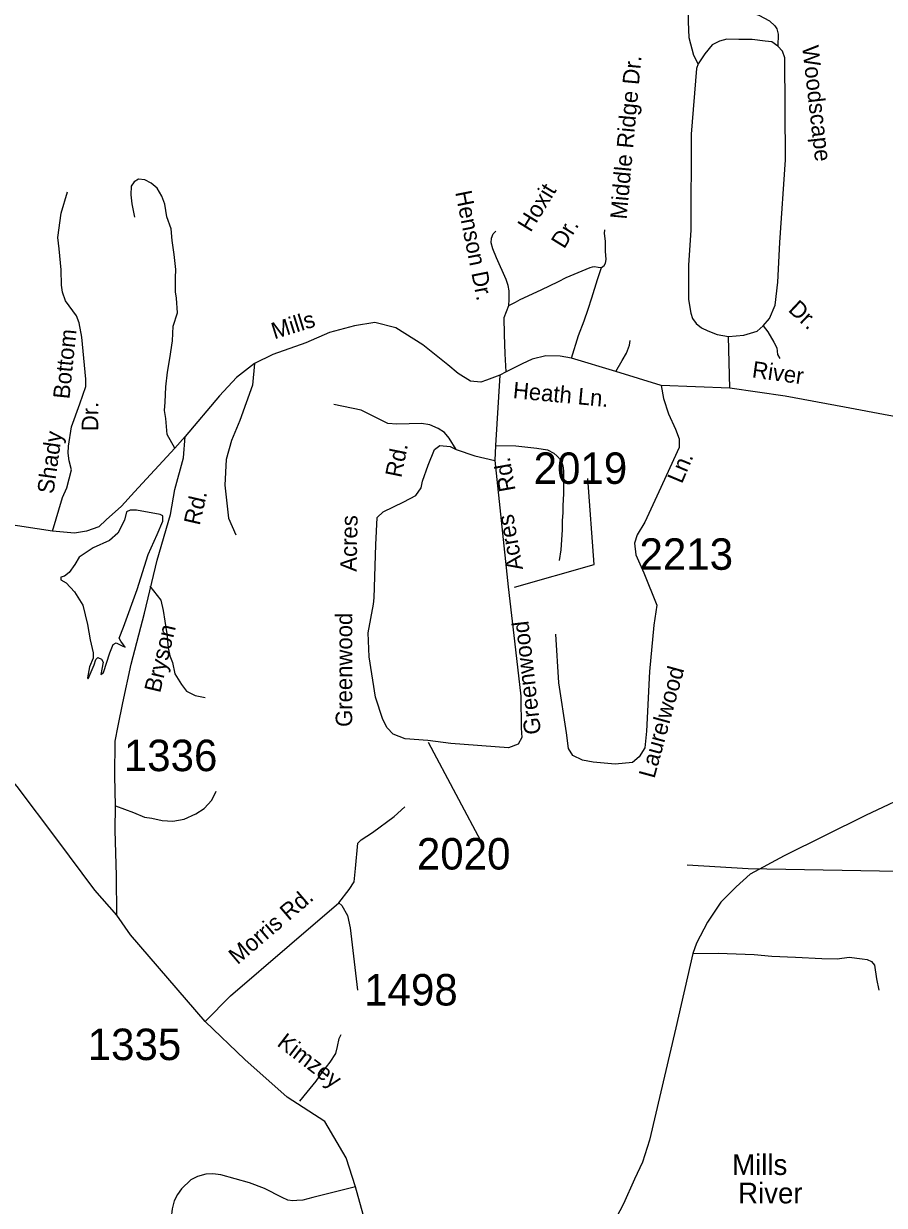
# Model space of a CAD drawing. Extents: x 884530 to 1028605, y 526725 to 653634.
# Drawn here: x 931362 to 934781, y 613636 to 618330 of the extents above; entities that cross this region are included whole.
import ezdxf

# ---------------------------------------------------------------- set-up
doc = ezdxf.new("R2010")
doc.units = 0
for name, color, linetype in [('Exist Cultural Church with Cemetery Label', 7, 'Continuous'), ('Exist Hydrographic Creek Single Shore', 7, 'Continuous'), ('Exist Hydrographic Pond Over 1500 Sq Ft', 7, 'Continuous'), ('Exist Road Non-System Type 51', 7, 'Continuous'), ('Exist Road Non-System Type 51 Label', 7, 'Continuous'), ('Exist Road Secondary Type 51 Attributed', 7, 'Continuous'), ('Exist Road Secondary Type 51 Label', 7, 'Continuous'), ('Exist Road Secondary Type 51 Number Label', 7, 'Continuous')]:
    doc.layers.add(name, color=color, linetype=linetype)

msp = doc.modelspace()

# ---------------------------------------------------------------- linework, layer by layer
at = {"layer": 'Exist Hydrographic Creek Single Shore'}
msp.add_lwpolyline([(933997.9, 614988.6), (934239.9, 614974), (935359.1, 614953.4), (935514.7, 614874.8), (935815.3, 614655.5), (936162, 614392.9), (936367.9, 614319.8), (936536.1, 614295.5), (936658.4, 614322.1), (936767.4, 614346), (936872.5, 614382), (937067.2, 614644.7), (937161.6, 614666), (937181.6, 614648.7), (937305.9, 614813), (937356.4, 614863.6), (937438.9, 614946), (937534.6, 615089.7), (937944, 615646.5), (938172.2, 616082.8), (938272.8, 616212.3)], dxfattribs=at)
at = {"layer": 'Exist Hydrographic Pond Over 1500 Sq Ft'}
msp.add_lwpolyline([(931678.5, 615752.9), (931703.7, 615830.1), (931717, 615863.3), (931729, 615870), (931750.3, 615859.3), (931764.9, 615852.7), (931758.3, 615862), (931747.6, 615876.6), (931741, 615888.6), (931758.3, 615932.5), (931812.8, 616081.5), (931856.6, 616221.2), (931892.5, 616301), (931915.1, 616352.9), (931915.1, 616374.2), (931904.5, 616379.5), (931810.1, 616396.8), (931784.8, 616396.8), (931770.2, 616390.1), (931762.2, 616356.9), (931735.7, 616306.3), (931702.4, 616277.1), (931638.6, 616247.8), (931582.8, 616210.5), (931565.5, 616181.3), (931542.9, 616149.3), (931524.3, 616134.7), (931509.6, 616130.7), (931509.6, 616120.1), (931530.9, 616108.1), (931564.1, 616072.2), (931597.4, 616020.3), (931616, 615943.1), (931626.6, 615881.9), (931638.6, 615830.1), (931638.6, 615808.8), (931624, 615775.5), (931616, 615731.6), (931618.7, 615727.6), (931641.3, 615782.2), (931649.2, 615803.5), (931655.9, 615811.4), (931670.5, 615804.8), (931677.2, 615794.1), (931668.5, 615744.3)], close=True, dxfattribs=at)
at = {"layer": 'Exist Road Non-System Type 51'}
msp.add_line((933488.5, 615711.6), (933476.1, 615904.6), dxfattribs=at)
for points in [[(934042.1, 618169.8), (934024.2, 618203.1), (934006, 618273.5), (934003.7, 618338.2), (934002.9, 618369.6), (934016.3, 618389.6), (934032.6, 618397), (934057.5, 618400.6), (934116.2, 618398.2), (934238.4, 618377.6), (934282.3, 618363.9), (934325.4, 618340.7), (934346.1, 618321.4), (934354, 618309.5), (934359.9, 618288.6), (934358.5, 618240.3)], [(931962, 616643.5), (931931.8, 616697.5), (931926.3, 616761.7), (931921.8, 616793.1), (931924.1, 616826.8), (931926.3, 616887.5), (931933.1, 616945.7), (931942, 616999.6), (931953.3, 617069.2), (931955.6, 617127.6), (931973.5, 617181.4), (931969, 617239.8), (931964.5, 617264.5), (931964.5, 617320.6), (931966.5, 617352.6), (931959.7, 617412.2), (931952.1, 617468.7), (931948.3, 617514.8), (931930.9, 617563), (931922.7, 617613.2), (931910.4, 617644.2), (931891.9, 617676.3), (931868.2, 617696.7), (931843.4, 617709.8), (931818.6, 617712.4), (931801, 617701.4), (931788.4, 617684.3), (931787.3, 617650.2), (931792.1, 617613.4), (931801.8, 617560.9)], [(931476.4, 616314.3), (931515.6, 616447.5), (931533.6, 616485.6), (931551.5, 616557.4), (931542.6, 616593.6), (931538.8, 616624), (931540.3, 616651.4), (931551.5, 616728.1), (931585.1, 616820), (931608.4, 616888.1), (931608.7, 616917.1), (931592.4, 617085), (931582.5, 617140.9), (931571.1, 617169), (931528, 617229.1), (931516.3, 617263.5), (931511.8, 617290.7), (931510.4, 617352.2), (931503.2, 617435), (931497.7, 617480), (931511.1, 617576.5), (931535.8, 617661.7)], [(933289.4, 617209.9), (933291.2, 617233.6), (933290.1, 617268.7), (933286.5, 617289.9), (933278.4, 617313.2), (933240.8, 617400), (933225.7, 617434.7), (933218.9, 617459.1), (933219.9, 617477.6), (933227, 617494.5), (933238.2, 617505.3)], [(933656.9, 617361.1), (933667.4, 617368.8), (933672.9, 617377.9), (933675.6, 617392.4), (933673.8, 617426.1), (933672.9, 617465.1), (933669.3, 617496), (933671, 617511.4)], [(933289.4, 617209.9), (933315.2, 617223.7), (933333.7, 617234.2), (933418.4, 617273.1), (933486.3, 617305.1), (933517, 617321), (933596.3, 617354.8), (933612.9, 617361.5), (933621.3, 617364.2), (933629.1, 617364.9), (933643.6, 617362.5), (933656.9, 617361.1)], [(933538, 617000.6), (933566.7, 617091.4), (933588.9, 617149.8), (933605.1, 617195.1), (933619.3, 617241.3), (933642.2, 617313.9), (933656.9, 617361.1)], [(933278.1, 616946.9), (933275.3, 617017.8), (933271.6, 617094.5), (933270.6, 617162.7), (933289.4, 617209.9)], [(934299.4, 617129.5), (934317.7, 617105.6), (934342.3, 617064.8), (934353.7, 617041.8), (934357, 617016.2), (934366, 616999.6)], [(933715, 616948.6), (933739.2, 616991.3), (933756.3, 617021.4), (933768.3, 617052), (933771.6, 617070.6)], [(932278.7, 616979.4), (932270.8, 616893.9), (932220.8, 616753.2), (932187.7, 616673.7), (932166.4, 616598.1), (932161.6, 616497), (932175.5, 616366.1), (932205.4, 616299.5)], [(933079.5, 616637.8), (933052.5, 616683.3), (933033.8, 616705.6), (933009.2, 616722), (932975, 616736.2), (932942.2, 616742.1), (932844.5, 616739.1), (932808, 616742.1), (932702.1, 616794.3), (932594.6, 616817.4)], [(933235.9, 616654.6), (933316.6, 616653), (933400.3, 616643.8), (933442.8, 616636.6), (933468.5, 616624.1), (933481.7, 616612.1), (933496, 616595.3), (933503.3, 616573.2), (933506.5, 616553), (933506.5, 616463.3), (933504.2, 616413.9), (933504.4, 616388.2), (933501.1, 616354.7), (933501.4, 616318.7), (933495.7, 616239.9), (933488.8, 616196.7)], [(931863.5, 616095.1), (931906.8, 616039.6), (931915.9, 615998.5), (931923.2, 615956.4), (931930.1, 615905.8), (931935.4, 615850.5), (931942, 615819), (931953.3, 615792.1), (931962.3, 615747.2), (931989.5, 615704.1), (932009.4, 615678.4), (932043, 615660.6), (932082.3, 615652.8)], [(931726.3, 615223.4), (931798.1, 615196.8), (931842, 615178.2), (931870.5, 615173.4), (931912.4, 615164.3), (931954.4, 615161.9), (931999.3, 615169.6), (932046, 615191.4), (932078.9, 615212.7), (932108.9, 615245.5), (932127.2, 615280.9)], [(932613.7, 614838), (932655.3, 614890.4), (932674.4, 614921.1), (932679.5, 614973.5), (932689.1, 615075.1), (932702.2, 615087.2), (932747.6, 615117.3), (932833.8, 615180.5), (932875.9, 615218.9)], [(934020.9, 614635.9), (934120.6, 614637.6), (934263.9, 614632.7), (934334.1, 614626.2), (934428.6, 614621.3), (934532.9, 614616.5), (934593.2, 614614.8), (934641.5, 614621), (934693.6, 614614.9), (934712.7, 614612.3), (934729.5, 614604.9), (934741.6, 614589.9), (934750, 614535.5), (934758.6, 614490)], [(932458.9, 614049.1), (932488.3, 614085.9), (932524.1, 614129.1), (932549.8, 614168), (932579.6, 614204.2), (932602.5, 614239.1), (932609.3, 614267), (932615.3, 614298.8), (932622.7, 614313.9)], [(932680.2, 613709.6), (932510.3, 613667.5), (932471.3, 613656.6), (932447, 613655.3), (932431.1, 613653.4), (932411.9, 613656.6), (932388.9, 613667.5), (932318, 613702.6), (932258.6, 613725), (932145.8, 613757.5), (932113.9, 613761.4), (932085.8, 613759.5), (932052.6, 613750.5), (932026.4, 613736.5), (931989.4, 613701.3), (931973.4, 613678.3), (931959.3, 613654), (931952.3, 613622.1), (931947.2, 613586.9), (931929.9, 613537.7), (931909.2, 613504.5)]]:
    msp.add_lwpolyline(points, dxfattribs=at)
at = {"layer": 'Exist Road Secondary Type 51 Attributed'}
for points in [[(934161.7, 617086.6), (934223, 617092.2), (934276.1, 617108.9), (934299.4, 617129.5), (934325.3, 617158.7), (934347.3, 617211.3), (934357.9, 617302.4), (934365.6, 617460.4), (934388.8, 617788.3), (934385.5, 618193.4), (934376.9, 618220), (934358.5, 618240.3), (934334.6, 618257.6), (934307.4, 618259.6), (934256.2, 618266.9), (934203, 618266.9), (934155.8, 618268.3), (934126.6, 618259.6), (934097.3, 618245), (934067.4, 618209.7), (934042.1, 618169.8)], [(934042.1, 618169.8), (934035.2, 618151.5), (934013.6, 617890.5), (934012.6, 617509.6), (934003.7, 617370), (934003.6, 617234.6), (934012.2, 617180), (934019.5, 617158.1), (934033.3, 617139.3), (934054.8, 617121.5), (934079.4, 617109.7), (934116.6, 617095.6), (934161.7, 617086.6)], [(933253.3, 616933.1), (933200.8, 616913), (933178.2, 616906.3), (933137, 616910.3), (933087.8, 616939.6), (933046.4, 616975), (932947.2, 617053.4), (932840.1, 617121.3), (932756.6, 617142.2), (932675.7, 617129.1), (932576.5, 617103), (932482.9, 617062), (932351.2, 617015.4), (932278.7, 616979.4), (932207.7, 616923.6), (932140.5, 616851.1), (932003.6, 616690.1)], [(934167.4, 616882.4), (934161.7, 617086.6)], [(933894.2, 616892.3), (933715, 616948.6), (933538, 617000.6), (933493.3, 617008.7), (933436.8, 617010.7), (933382.3, 616997.4), (933342.4, 616978.8), (933278.1, 616946.9), (933253.3, 616933.1)], [(933253.3, 616933.1), (933235.9, 616654.6), (933234.1, 616595)], [(933894.2, 616892.3), (933903.5, 616840.5), (933923.5, 616779.3), (933951.4, 616719.4), (933966, 616680.8), (933966, 616646.2), (933885.6, 616470), (933829.7, 616350.2), (933799.8, 616299), (933789.2, 616265.7), (933793.2, 616219.2), (933825.1, 616148.7), (933877.1, 616019.4), (933865, 615939.8), (933848.3, 615756.9), (933835.7, 615519.4), (933829.1, 615452.9), (933806.5, 615417), (933781.2, 615394.4), (933712.1, 615387.7), (933624.3, 615395.7), (933581.8, 615403.7), (933543.6, 615423.2), (933525.9, 615450.2), (933517.9, 615512.8), (933488.5, 615711.6)], [(934167.4, 616882.4), (933894.2, 616892.3)], [(936043, 616475.6), (935935.1, 616491.9), (935755.5, 616520.7), (935552.1, 616560.8), (935431.7, 616595.6), (935220.3, 616676), (935112.1, 616708.8), (934969.8, 616743.3), (934798.3, 616773.9), (934622.8, 616805.9), (934386.8, 616850.4), (934167.4, 616882.4)], [(932003.6, 616690.1), (931962, 616643.5), (931802.8, 616470.6), (931750.3, 616412.8), (931689.1, 616358.2), (931659.9, 616331.6), (931612, 616314.3), (931564.1, 616306.3), (931476.4, 616314.3), (931276.9, 616343.6), (931064.9, 616376.2), (930836.2, 616408.4), (930761.7, 616416.1), (930727.2, 616426.7), (930697.9, 616437.4), (930651.4, 616466.6), (930614.2, 616503.9)], [(931731.7, 614788.3), (931730.6, 614945), (931726, 615125.6), (931726.3, 615223.4), (931723.8, 615341.3), (931726, 615479.9), (931737.4, 615540.1), (931755.6, 615632.1), (931788.5, 615785.4), (931841.8, 615987.9), (931891.7, 616199.1), (931945.1, 616379.9), (931962.1, 616478.7), (931996.9, 616605), (932003.6, 616690.1)], [(932754.1, 616048.5), (932761.4, 616259.1), (932766.7, 616368.2), (932790.7, 616390.8), (932871.8, 616430.7), (932919.6, 616456), (932941.6, 616485.9), (932946.2, 616511.9), (932968.2, 616576.4), (932993.4, 616637.6), (933014.7, 616653.5), (933055.9, 616649.6), (933079.5, 616637.8), (933154.3, 616613.6), (933234.1, 616595)], [(933234.1, 616595), (933287.3, 616092.1), (933315.2, 615842), (933336.5, 615658.4), (933338.7, 615531.8), (933340.4, 615494.8)], [(931731.7, 614788.3), (931644.3, 614888.2), (931493.4, 615090.4), (931335.6, 615299.3), (931287, 615357.8), (931189.4, 615490.7), (931119, 615583.8), (930927.7, 615872.6), (930804, 616054.3), (930673.9, 616252.1), (930644.4, 616304.4), (930621.7, 616364.6), (930612.6, 616420.2), (930614.2, 616503.9)], [(936043, 616475.6), (935897.2, 616178.6), (935742.3, 615930.5), (935588.8, 615679.7), (935517.7, 615585.6), (935479.7, 615558.7), (935417.2, 615518.8), (935329.5, 615478.8), (934705.9, 615184.8), (934383.5, 615024.5), (934247.9, 614951.4), (934192, 614900.8), (934130.9, 614839.6), (934079, 614761.1), (934034.5, 614677.2), (934020.9, 614635.9), (933952.1, 614341.4), (933847.7, 613895.1), (933819.8, 613807.3), (933788.6, 613740), (933745.3, 613642.3), (933700.8, 613557.8)], [(933340.4, 615494.8), (933325.8, 615468.2), (933288.6, 615453.6), (933058.6, 615470.9), (932967.5, 615482.2), (932877.1, 615488.8), (932829.2, 615507.4), (932806.6, 615532.7), (932788.1, 615565.6), (932760.1, 615653.8), (932735, 615814.9), (932730.8, 615910.5), (932751.4, 616023.4), (932754.1, 616048.5)], [(932083.2, 614365.8), (932183.5, 614467.4), (932418.3, 614669.4), (932613.7, 614838), (932625.9, 614827.2), (932648.2, 614786.7), (932658.4, 614738.4), (932688.4, 614490.5)], [(932083.2, 614365.8), (931786.5, 614710.3), (931731.7, 614788.3)], [(933104.4, 612455.6), (933063.9, 612533.4), (933008.1, 612711.7), (932883.8, 613076.6), (932743.4, 613479.6), (932680.2, 613709.6), (932643.2, 613825.1), (932558.6, 613968.3), (932409, 614066), (932239.9, 614215.7), (932083.2, 614365.8)]]:
    msp.add_lwpolyline(points, dxfattribs=at)
at = {"layer": 'Exist Road Secondary Type 51 Number Label'}
for points in [[(933312.3, 616091), (933628.5, 616181.4), (933602.7, 616523.6)], [(932969, 615475.7), (933188.4, 615062.5)]]:
    msp.add_lwpolyline(points, dxfattribs=at)

# ---------------------------------------------------------------- texts
at = {"layer": 'Exist Cultural Church with Cemetery Label'}
for s, p in [('Mills', (934176.3, 613756.5)), ('River', (934200.3, 613643.6))]:
    msp.add_text(s, height=82.02, dxfattribs=at).set_placement(p)
at = {"layer": 'Exist Road Non-System Type 51 Label'}
for s, height, rotation, p in [('Middle Ridge Dr.', 65.617, 84.7969, (933757.2, 617550.6)), ('Henson Dr.', 65.62, 281.3007, (933076, 617660.2)), ('Hoxit', 65.62, 58.3724, (933375.7, 617498)), ('Dr.', 65.62, 58.3724, (933509, 617432.2)), ('Bottom', 65.62, 84.1481, (931543.6, 616836.5)), ('Heath Ln.', 65.62, 354.6424, (933303.6, 616842.2)), ('Dr.', 65.62, 89.2712, (931657.7, 616710.6)), ('Shady', 65.62, 81.9289, (931480.2, 616459.7))]:
    msp.add_text(s, height=height, rotation=rotation, dxfattribs=at).set_placement(p)
at = {"layer": 'Exist Road Secondary Type 51 Label'}
for s, rotation, p in [('Woodscape', 276.4678, (934454.5, 618239.7)), ('Dr.', 316.7103, (934395.9, 617190)), ('Mills', 17.3675, (932357.9, 617075.5)), ('River', 352.1201, (934252.9, 616924.8)), ('Rd.', 78.4988, (932861.8, 616523.5)), ('Rd.', 100.1233, (933316.6, 616476.6)), ('Ln.', 67.2136, (933976.7, 616499.3)), ('Rd.', 77.1009, (932061, 616334.1)), ('Acres', 88.8502, (932684.4, 616152.5)), ('Acres', 100.0025, (933345.6, 616163.4)), ('Greenwood', 89.9812, (932667, 615536.1)), ('Bryson', 76.6508, (931903.9, 615668.7)), ('Greenwood', 96.4177, (933417.3, 615509.5)), ('Laurelwood', 74.7073, (933867.5, 615328.7)), ('Morris Rd.', 40.5786, (932211.3, 614589.5)), ('Kimzey', 322.4382, (932364.5, 614272.8))]:
    msp.add_text(s, height=65.62, rotation=rotation, dxfattribs=at).set_placement(p)
at = {"layer": 'Exist Road Secondary Type 51 Number Label'}
for s, p in [('2019', (933387.9, 616501.5)), ('2213', (933808.2, 616160.4)), ('1336', (931759.7, 615360.5)), ('2020', (932924, 614969.7)), ('1498', (932714.4, 614429.6)), ('1335', (931616.1, 614212.8))]:
    msp.add_text(s, height=125, dxfattribs=at).set_placement(p)

doc.saveas('drawing.dxf')
